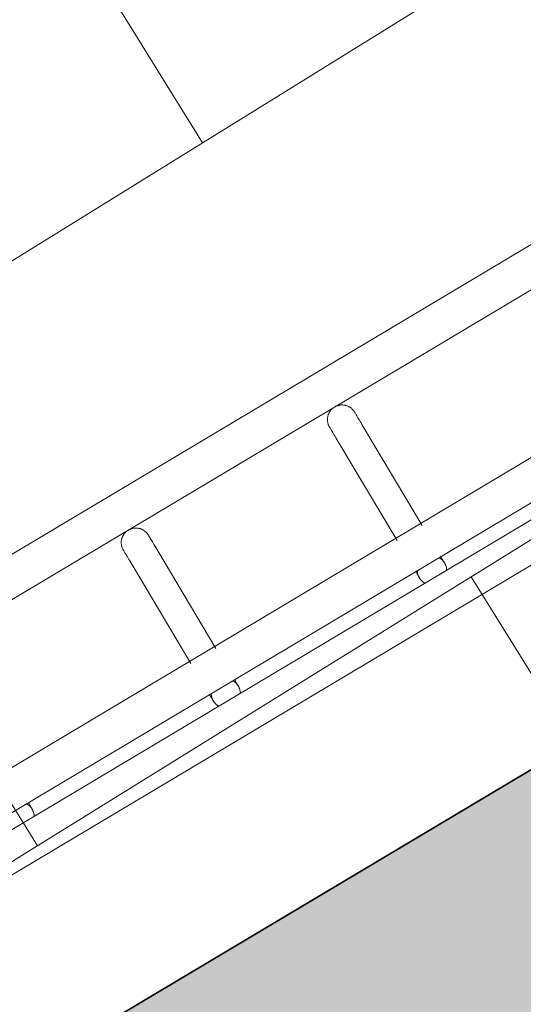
# Model space of a CAD drawing. Header units: metres. Extents: x 127444 to 127966, y 464485 to 464708.
# Tile 310 of 425: x 127924.558 to 127924.662, y 464650.285 to 464650.487. Entities that reach past the tile are written whole.
import ezdxf

# ---------------------------------------------------------------- set-up
doc = ezdxf.new("R2010")
doc.units = ezdxf.units.M
for name, color, linetype, lineweight in [('A-FLOR-HRAL', 11, 'Continuous', 9), ('B-WE-VH-VERHARDING_BETONSTRAATSTEEN-A-200', 8, 'Continuous', 9), ('N-WE-VH-VERHARDING_BETON-A', 252, 'Continuous', 18), ('N-WE-VH-VERHARDING_BETON-G', 252, 'Continuous', 35), ('S-BEAM', 12, 'Continuous', 9)]:
    doc.layers.add(name, color=color, linetype=linetype, lineweight=lineweight)

# ---------------------------------------------------------------- blocks, each defined once
blk = doc.blocks.new('34_22_B_BNP_Hekwerk_Integra_Schuin - Integra_Schuin_1000-4876941--2_00_00')
at = {"layer": 'A-FLOR-HRAL'}
for p, q in [((2736.98, 47.13), (-1956.09, 47.13)), ((-1956.09, 39.13), (2736.98, 39.13)), ((2736.97, 9.5), (-1956.09, 9.5)), ((-1956.09, 1.5), (2736.97, 1.5)), ((2736.97, -1.5), (-1956.09, -1.5)), ((-1956.09, -9.5), (2736.97, -9.5))]:
    blk.add_line(p, q, dxfattribs=at)
at = {"layer": 'S-BEAM'}
for p, q in [((431.79, 32.34), (431.79, 8.96)), ((431.79, 32.34), (431.79, 8.96)), ((431.79, 32.34), (431.79, 8.96)), ((431.79, 32.34), (431.79, 8.97)), ((437.79, 8.96), (437.79, 32.34)), ((437.79, 8.96), (437.79, 32.34)), ((437.79, 8.96), (437.79, 32.34)), ((437.79, 8.97), (437.79, 32.34)), ((481.19, 32.34), (481.19, 8.96)), ((481.19, 32.34), (481.19, 8.96)), ((481.19, 32.34), (481.19, 8.96)), ((481.19, 32.34), (481.19, 8.97)), ((487.19, 8.96), (487.19, 32.34)), ((487.19, 8.96), (487.19, 32.34)), ((487.19, 8.96), (487.19, 32.34)), ((487.19, 8.97), (487.19, 32.34))]:
    blk.add_line(p, q, dxfattribs=at)
at = {"layer": 'S-BEAM', "flags": 128}
for points in [[(431.79, 36.13), (431.79, 36.25), (431.8, 36.36), (431.81, 36.48), (431.83, 36.6), (431.85, 36.72), (431.88, 36.84), (431.91, 36.95), (431.94, 37.07), (431.98, 37.18), (432.03, 37.29), (432.08, 37.4), (432.13, 37.51), (432.19, 37.62), (432.25, 37.72), (432.31, 37.82), (432.38, 37.92), (432.46, 38.01), (432.53, 38.1), (432.61, 38.19), (432.7, 38.28), (432.79, 38.36), (432.88, 38.44), (432.97, 38.51), (433.07, 38.58), (433.17, 38.65), (433.27, 38.71), (433.38, 38.77), (433.48, 38.83), (433.59, 38.88), (433.7, 38.92), (433.82, 38.96), (433.93, 39), (434.04, 39.03), (434.16, 39.06), (434.28, 39.08), (434.4, 39.1), (434.52, 39.11), (434.64, 39.12), (434.76, 39.12), (434.88, 39.12), (435, 39.12), (435.12, 39.11), (435.24, 39.09), (435.35, 39.07), (435.47, 39.05), (435.59, 39.02), (435.7, 38.98), (435.82, 38.94), (435.93, 38.9), (436.04, 38.85), (436.15, 38.8), (436.25, 38.74), (436.36, 38.68), (436.46, 38.62), (436.55, 38.55), (436.65, 38.48), (436.74, 38.4), (436.83, 38.32), (436.92, 38.24), (437, 38.15), (437.08, 38.06), (437.16, 37.97), (437.23, 37.87), (437.3, 37.77), (437.36, 37.67), (437.42, 37.57), (437.48, 37.46), (437.53, 37.35), (437.57, 37.24), (437.62, 37.13), (437.65, 37.02), (437.69, 36.9), (437.72, 36.78), (437.74, 36.67), (437.76, 36.55), (437.77, 36.43), (437.78, 36.31), (437.79, 36.19), (437.79, 36.13)], [(431.83, 36.6), (431.85, 36.72), (431.88, 36.84), (431.91, 36.95), (431.94, 37.07), (431.98, 37.18), (432.03, 37.29), (432.08, 37.4), (432.13, 37.51), (432.19, 37.62), (432.25, 37.72), (432.31, 37.82), (432.38, 37.92), (432.46, 38.01), (432.53, 38.1), (432.61, 38.19), (432.7, 38.28), (432.79, 38.36), (432.88, 38.44), (432.97, 38.51), (433.07, 38.58), (433.17, 38.65), (433.27, 38.71), (433.38, 38.77), (433.48, 38.83), (433.59, 38.88), (433.7, 38.92), (433.82, 38.96), (433.93, 39), (434.04, 39.03), (434.16, 39.06), (434.28, 39.08), (434.4, 39.1), (434.52, 39.11), (434.64, 39.12), (434.76, 39.12), (434.88, 39.12), (435, 39.12), (435.12, 39.11), (435.24, 39.09), (435.35, 39.07), (435.47, 39.05), (435.59, 39.02), (435.7, 38.98), (435.82, 38.94), (435.93, 38.9), (436.04, 38.85), (436.15, 38.8), (436.25, 38.74), (436.36, 38.68), (436.46, 38.62), (436.55, 38.55), (436.65, 38.48), (436.74, 38.4), (436.83, 38.32), (436.92, 38.24), (437, 38.15), (437.08, 38.06), (437.16, 37.97), (437.23, 37.87), (437.3, 37.77), (437.36, 37.67), (437.42, 37.57), (437.48, 37.46), (437.53, 37.35), (437.57, 37.24), (437.62, 37.13), (437.65, 37.02), (437.69, 36.9), (437.72, 36.78), (437.74, 36.67), (437.76, 36.55), (437.77, 36.43), (437.78, 36.31), (437.79, 36.19), (437.79, 36.13)], [(481.19, 36.13), (481.19, 36.25), (481.2, 36.36), (481.21, 36.48), (481.23, 36.6), (481.25, 36.72), (481.27, 36.84), (481.31, 36.95), (481.34, 37.07), (481.38, 37.18), (481.43, 37.29), (481.47, 37.4), (481.53, 37.51), (481.59, 37.62), (481.65, 37.72), (481.71, 37.82), (481.78, 37.92), (481.86, 38.01), (481.93, 38.1), (482.01, 38.19), (482.1, 38.28), (482.19, 38.36), (482.28, 38.44), (482.37, 38.51), (482.47, 38.58), (482.57, 38.65), (482.67, 38.71), (482.77, 38.77), (482.88, 38.83), (482.99, 38.88), (483.1, 38.92), (483.21, 38.96), (483.33, 39), (483.44, 39.03), (483.56, 39.06), (483.68, 39.08), (483.8, 39.1), (483.92, 39.11), (484.04, 39.12), (484.16, 39.12), (484.28, 39.12), (484.4, 39.12), (484.52, 39.11), (484.63, 39.09), (484.75, 39.07), (484.87, 39.05), (484.99, 39.02), (485.1, 38.98), (485.22, 38.94), (485.33, 38.9), (485.44, 38.85), (485.55, 38.8), (485.65, 38.74), (485.75, 38.68), (485.86, 38.62), (485.95, 38.55), (486.05, 38.48), (486.14, 38.4), (486.23, 38.32), (486.32, 38.24), (486.4, 38.15), (486.48, 38.06), (486.56, 37.97), (486.63, 37.87), (486.7, 37.77), (486.76, 37.67), (486.82, 37.57), (486.87, 37.46), (486.93, 37.35), (486.97, 37.24), (487.02, 37.13), (487.05, 37.02), (487.09, 36.9), (487.12, 36.78), (487.14, 36.67), (487.16, 36.55), (487.17, 36.43), (487.18, 36.31), (487.19, 36.19), (487.19, 36.13)], [(481.23, 36.6), (481.25, 36.72), (481.27, 36.84), (481.31, 36.95), (481.34, 37.07), (481.38, 37.18), (481.43, 37.29), (481.47, 37.4), (481.53, 37.51), (481.59, 37.62), (481.65, 37.72), (481.71, 37.82), (481.78, 37.92), (481.86, 38.01), (481.93, 38.1), (482.01, 38.19), (482.1, 38.28), (482.19, 38.36), (482.28, 38.44), (482.37, 38.51), (482.47, 38.58), (482.57, 38.65), (482.67, 38.71), (482.77, 38.77), (482.88, 38.83), (482.99, 38.88), (483.1, 38.92), (483.21, 38.96), (483.33, 39), (483.44, 39.03), (483.56, 39.06), (483.68, 39.08), (483.8, 39.1), (483.92, 39.11), (484.04, 39.12), (484.16, 39.12), (484.28, 39.12), (484.4, 39.12), (484.52, 39.11), (484.63, 39.09), (484.75, 39.07), (484.87, 39.05), (484.99, 39.02), (485.1, 38.98), (485.22, 38.94), (485.33, 38.9), (485.44, 38.85), (485.55, 38.8), (485.65, 38.74), (485.75, 38.68), (485.86, 38.62), (485.95, 38.55), (486.05, 38.48), (486.14, 38.4), (486.23, 38.32), (486.32, 38.24), (486.4, 38.15), (486.48, 38.06), (486.56, 37.97), (486.63, 37.87), (486.7, 37.77), (486.76, 37.67), (486.82, 37.57), (486.87, 37.46), (486.93, 37.35), (486.97, 37.24), (487.02, 37.13), (487.05, 37.02), (487.09, 36.9), (487.12, 36.78), (487.14, 36.67), (487.16, 36.55), (487.17, 36.43), (487.18, 36.31), (487.19, 36.19), (487.19, 36.13)], [(431.79, 32.34), (431.79, 32.75), (431.79, 33.15), (431.79, 33.52), (431.79, 33.87), (431.79, 34.2), (431.79, 34.5), (431.79, 34.78), (431.79, 35.03), (431.79, 35.26), (431.79, 35.46), (431.79, 35.64), (431.79, 35.78), (431.79, 35.91), (431.79, 36), (431.79, 36.07), (431.79, 36.11), (431.79, 36.13)], [(431.79, 36.13), (431.79, 36.11), (431.79, 36.07), (431.79, 36), (431.79, 35.91), (431.79, 35.79), (431.79, 35.64), (431.79, 35.46), (431.79, 35.26), (431.79, 35.04), (431.79, 34.78), (431.79, 34.51), (431.79, 34.2), (431.79, 33.88), (431.79, 33.53), (431.79, 33.16), (431.79, 32.76), (431.79, 32.34), (431.79, 32.34)], [(437.79, 32.34), (437.79, 32.75), (437.79, 33.15), (437.79, 33.52), (437.79, 33.87), (437.79, 34.2), (437.79, 34.5), (437.79, 34.78), (437.79, 35.03), (437.79, 35.26), (437.79, 35.46), (437.79, 35.64), (437.79, 35.78), (437.79, 35.91), (437.79, 36), (437.79, 36.07), (437.79, 36.11), (437.79, 36.13)], [(437.79, 36.13), (437.79, 36.11), (437.79, 36.07), (437.79, 36), (437.79, 35.91), (437.79, 35.79), (437.79, 35.64), (437.79, 35.46), (437.79, 35.26), (437.79, 35.04), (437.79, 34.78), (437.79, 34.51), (437.79, 34.2), (437.79, 33.88), (437.79, 33.53), (437.79, 33.16), (437.79, 32.76), (437.79, 32.34), (437.79, 32.34)], [(437.79, 33.52), (437.79, 33.87), (437.79, 34.2), (437.79, 34.5), (437.79, 34.78), (437.79, 35.03), (437.79, 35.26), (437.79, 35.46), (437.79, 35.64), (437.79, 35.78), (437.79, 35.91), (437.79, 36), (437.79, 36.07), (437.79, 36.11), (437.79, 36.13)], [(437.79, 36.13), (437.79, 36.11), (437.79, 36.07), (437.79, 36), (437.79, 35.91), (437.79, 35.79), (437.79, 35.64), (437.79, 35.46), (437.79, 35.26), (437.79, 35.04), (437.79, 34.78), (437.79, 34.51), (437.79, 34.2), (437.79, 33.88), (437.79, 33.53)], [(481.19, 32.34), (481.19, 32.75), (481.19, 33.15), (481.19, 33.52), (481.19, 33.87), (481.19, 34.2), (481.19, 34.5), (481.19, 34.78), (481.19, 35.03), (481.19, 35.26), (481.19, 35.46), (481.19, 35.64), (481.19, 35.78), (481.19, 35.91), (481.19, 36), (481.19, 36.07), (481.19, 36.11), (481.19, 36.13)], [(481.19, 36.13), (481.19, 36.11), (481.19, 36.07), (481.19, 36), (481.19, 35.91), (481.19, 35.79), (481.19, 35.64), (481.19, 35.46), (481.19, 35.26), (481.19, 35.04), (481.19, 34.78), (481.19, 34.51), (481.19, 34.2), (481.19, 33.88), (481.19, 33.53), (481.19, 33.16), (481.19, 32.76), (481.19, 32.34), (481.19, 32.34)], [(487.19, 32.34), (487.19, 32.75), (487.19, 33.15), (487.19, 33.52), (487.19, 33.87), (487.19, 34.2), (487.19, 34.5), (487.19, 34.78), (487.19, 35.03), (487.19, 35.26), (487.19, 35.46), (487.19, 35.64), (487.19, 35.78), (487.19, 35.91), (487.19, 36), (487.19, 36.07), (487.19, 36.11), (487.19, 36.13)], [(487.19, 36.13), (487.19, 36.11), (487.19, 36.07), (487.19, 36), (487.19, 35.91), (487.19, 35.79), (487.19, 35.64), (487.19, 35.46), (487.19, 35.26), (487.19, 35.04), (487.19, 34.78), (487.19, 34.51), (487.19, 34.2), (487.19, 33.88), (487.19, 33.53), (487.19, 33.16), (487.19, 32.76), (487.19, 32.34), (487.19, 32.34)], [(487.19, 33.52), (487.19, 33.87), (487.19, 34.2), (487.19, 34.5), (487.19, 34.78), (487.19, 35.03), (487.19, 35.26), (487.19, 35.46), (487.19, 35.64), (487.19, 35.78), (487.19, 35.91), (487.19, 36), (487.19, 36.07), (487.19, 36.11), (487.19, 36.13)], [(487.19, 36.13), (487.19, 36.11), (487.19, 36.07), (487.19, 36), (487.19, 35.91), (487.19, 35.79), (487.19, 35.64), (487.19, 35.46), (487.19, 35.26), (487.19, 35.04), (487.19, 34.78), (487.19, 34.51), (487.19, 34.2), (487.19, 33.88), (487.19, 33.53)], [(431.79, 32.34), (431.79, 32.75), (431.79, 33.15), (431.79, 33.52), (431.79, 33.87), (431.79, 34.2)], [(431.79, 34.2), (431.79, 33.88), (431.79, 33.53), (431.79, 33.16), (431.79, 32.76), (431.79, 32.34), (431.79, 32.34)], [(481.19, 32.34), (481.19, 32.75), (481.19, 33.15), (481.19, 33.52), (481.19, 33.87), (481.19, 34.2)], [(481.19, 34.2), (481.19, 33.88), (481.19, 33.53), (481.19, 33.16), (481.19, 32.76), (481.19, 32.34), (481.19, 32.34)], [(388.39, 0), (388.39, -0.12), (388.38, -0.24), (388.37, -0.36), (388.35, -0.48), (388.33, -0.6)], [(388.39, 0), (388.39, -0.12), (388.38, -0.24), (388.37, -0.36), (388.35, -0.48), (388.33, -0.6)], [(388.39, 1.58), (388.39, 1.38), (388.39, 1.19), (388.39, 1.02), (388.39, 0.86), (388.39, 0.71), (388.39, 0.58), (388.39, 0.46), (388.39, 0.35), (388.39, 0.26), (388.39, 0.18), (388.39, 0.12), (388.39, 0.07), (388.39, 0.03), (388.39, 0.01), (388.39, 0)], [(388.39, 1.58), (388.39, 1.38), (388.39, 1.19), (388.39, 1.02), (388.39, 0.86), (388.39, 0.71), (388.39, 0.58), (388.39, 0.46), (388.39, 0.35), (388.39, 0.26), (388.39, 0.18), (388.39, 0.12), (388.39, 0.07), (388.39, 0.03), (388.39, 0.01), (388.39, 0)], [(388.39, 0), (388.39, 0.01), (388.39, 0.03), (388.39, 0.06), (388.39, 0.11), (388.39, 0.18), (388.39, 0.26), (388.39, 0.35), (388.39, 0.46), (388.39, 0.58), (388.39, 0.71), (388.39, 0.86), (388.39, 1.02), (388.39, 1.19), (388.39, 1.37), (388.39, 1.57)], [(388.39, 0), (388.39, 0.01), (388.39, 0.03), (388.39, 0.06), (388.39, 0.11), (388.39, 0.18), (388.39, 0.26), (388.39, 0.35), (388.39, 0.46), (388.39, 0.58), (388.39, 0.71), (388.39, 0.86), (388.39, 1.02), (388.39, 1.19), (388.39, 1.37), (388.39, 1.57)], [(431.79, 1.58), (431.79, 1.38), (431.79, 1.19), (431.79, 1.02), (431.79, 0.86), (431.79, 0.71), (431.79, 0.58), (431.79, 0.46), (431.79, 0.35), (431.79, 0.26), (431.79, 0.18), (431.79, 0.12), (431.79, 0.07), (431.79, 0.03), (431.79, 0.01), (431.79, 0)], [(431.79, 1.58), (431.79, 1.38), (431.79, 1.19), (431.79, 1.02), (431.79, 0.86), (431.79, 0.71), (431.79, 0.58), (431.79, 0.46), (431.79, 0.35), (431.79, 0.26), (431.79, 0.18), (431.79, 0.12), (431.79, 0.07), (431.79, 0.03), (431.79, 0.01), (431.79, 0)], [(431.79, 0), (431.79, 0.01), (431.79, 0.03), (431.79, 0.06), (431.79, 0.11), (431.79, 0.18), (431.79, 0.26), (431.79, 0.35), (431.79, 0.46), (431.79, 0.58), (431.79, 0.71), (431.79, 0.86), (431.79, 1.02), (431.79, 1.19), (431.79, 1.37), (431.79, 1.57)], [(431.79, 0), (431.79, 0.01), (431.79, 0.03), (431.79, 0.06), (431.79, 0.11), (431.79, 0.18), (431.79, 0.26), (431.79, 0.35), (431.79, 0.46), (431.79, 0.58), (431.79, 0.71), (431.79, 0.86), (431.79, 1.02), (431.79, 1.19), (431.79, 1.37), (431.79, 1.57)], [(431.84, -0.54), (431.82, -0.42), (431.8, -0.3), (431.8, -0.18), (431.79, -0.06), (431.79, 0)], [(431.84, -0.54), (431.82, -0.42), (431.8, -0.3), (431.8, -0.18), (431.79, -0.06), (431.79, 0)], [(437.79, 0), (437.79, -0.12), (437.78, -0.24), (437.77, -0.36), (437.75, -0.48), (437.73, -0.6)], [(437.79, 0), (437.79, -0.12), (437.78, -0.24), (437.77, -0.36), (437.75, -0.48), (437.73, -0.6)], [(437.79, 1.58), (437.79, 1.38), (437.79, 1.19), (437.79, 1.02), (437.79, 0.86), (437.79, 0.71), (437.79, 0.58), (437.79, 0.46), (437.79, 0.35), (437.79, 0.26), (437.79, 0.18), (437.79, 0.12), (437.79, 0.07), (437.79, 0.03), (437.79, 0.01), (437.79, 0)], [(437.79, 1.58), (437.79, 1.38), (437.79, 1.19), (437.79, 1.02), (437.79, 0.86), (437.79, 0.71), (437.79, 0.58), (437.79, 0.46), (437.79, 0.35), (437.79, 0.26), (437.79, 0.18), (437.79, 0.12), (437.79, 0.07), (437.79, 0.03), (437.79, 0.01), (437.79, 0)], [(437.79, 0), (437.79, 0.01), (437.79, 0.03), (437.79, 0.06), (437.79, 0.11), (437.79, 0.18), (437.79, 0.26), (437.79, 0.35), (437.79, 0.46), (437.79, 0.58), (437.79, 0.71), (437.79, 0.86), (437.79, 1.02), (437.79, 1.19), (437.79, 1.37), (437.79, 1.57)], [(437.79, 0), (437.79, 0.01), (437.79, 0.03), (437.79, 0.06), (437.79, 0.11), (437.79, 0.18), (437.79, 0.26), (437.79, 0.35), (437.79, 0.46), (437.79, 0.58), (437.79, 0.71), (437.79, 0.86), (437.79, 1.02), (437.79, 1.19), (437.79, 1.37), (437.79, 1.57)], [(481.19, 1.58), (481.19, 1.38), (481.19, 1.19), (481.19, 1.02), (481.19, 0.86), (481.19, 0.71), (481.19, 0.58), (481.19, 0.46), (481.19, 0.35), (481.19, 0.26), (481.19, 0.18), (481.19, 0.12), (481.19, 0.07), (481.19, 0.03), (481.19, 0.01), (481.19, 0)], [(481.19, 1.58), (481.19, 1.38), (481.19, 1.19), (481.19, 1.02), (481.19, 0.86), (481.19, 0.71), (481.19, 0.58), (481.19, 0.46), (481.19, 0.35), (481.19, 0.26), (481.19, 0.18), (481.19, 0.12), (481.19, 0.07), (481.19, 0.03), (481.19, 0.01), (481.19, 0)], [(481.19, 0), (481.19, 0.01), (481.19, 0.03), (481.19, 0.06), (481.19, 0.11), (481.19, 0.18), (481.19, 0.26), (481.19, 0.35), (481.19, 0.46), (481.19, 0.58), (481.19, 0.71), (481.19, 0.86), (481.19, 1.02), (481.19, 1.19), (481.19, 1.37), (481.19, 1.57)], [(481.19, 0), (481.19, 0.01), (481.19, 0.03), (481.19, 0.06), (481.19, 0.11), (481.19, 0.18), (481.19, 0.26), (481.19, 0.35), (481.19, 0.46), (481.19, 0.58), (481.19, 0.71), (481.19, 0.86), (481.19, 1.02), (481.19, 1.19), (481.19, 1.37), (481.19, 1.57)], [(481.24, -0.54), (481.22, -0.42), (481.2, -0.3), (481.19, -0.18), (481.19, -0.06), (481.19, 0)], [(481.24, -0.54), (481.22, -0.42), (481.2, -0.3), (481.19, -0.18), (481.19, -0.06), (481.19, 0)], [(487.19, 0), (487.19, -0.12), (487.18, -0.24), (487.17, -0.36), (487.15, -0.48), (487.13, -0.6)], [(487.19, 0), (487.19, -0.12), (487.18, -0.24), (487.17, -0.36), (487.15, -0.48), (487.13, -0.6)], [(487.19, 1.58), (487.19, 1.38), (487.19, 1.19), (487.19, 1.02), (487.19, 0.86), (487.19, 0.71), (487.19, 0.58), (487.19, 0.46), (487.19, 0.35), (487.19, 0.26), (487.19, 0.18), (487.19, 0.12), (487.19, 0.07), (487.19, 0.03), (487.19, 0.01), (487.19, 0)], [(487.19, 1.58), (487.19, 1.38), (487.19, 1.19), (487.19, 1.02), (487.19, 0.86), (487.19, 0.71), (487.19, 0.58), (487.19, 0.46), (487.19, 0.35), (487.19, 0.26), (487.19, 0.18), (487.19, 0.12), (487.19, 0.07), (487.19, 0.03), (487.19, 0.01), (487.19, 0)], [(487.19, 0), (487.19, 0.01), (487.19, 0.03), (487.19, 0.06), (487.19, 0.11), (487.19, 0.18), (487.19, 0.26), (487.19, 0.35), (487.19, 0.46), (487.19, 0.58), (487.19, 0.71), (487.19, 0.86), (487.19, 1.02), (487.19, 1.19), (487.19, 1.37), (487.19, 1.57)], [(487.19, 0), (487.19, 0.01), (487.19, 0.03), (487.19, 0.06), (487.19, 0.11), (487.19, 0.18), (487.19, 0.26), (487.19, 0.35), (487.19, 0.46), (487.19, 0.58), (487.19, 0.71), (487.19, 0.86), (487.19, 1.02), (487.19, 1.19), (487.19, 1.37), (487.19, 1.57)], [(432.22, -1.55), (432.16, -1.44), (432.1, -1.34), (432.05, -1.23)], [(432.22, -1.55), (432.16, -1.44), (432.1, -1.34), (432.05, -1.23)], [(481.62, -1.55), (481.56, -1.44), (481.5, -1.34), (481.45, -1.23)], [(481.62, -1.55), (481.56, -1.44), (481.5, -1.34), (481.45, -1.23)]]:
    blk.add_lwpolyline(points, dxfattribs=at)
at = {"layer": 'S-BEAM'}
for centre, start, end in [((385.39, 0), 0, 30), ((385.39, 0), 330, 0), ((385.39, 0), 0, 15), ((385.39, 0), 345, 0), ((434.79, 0), 150, 180), ((434.79, 0), 165, 180), ((434.79, 0), 180, 210), ((434.79, 0), 180, 195), ((434.79, 0), 0, 30), ((434.79, 0), 330, 0), ((434.79, 0), 0, 15), ((434.79, 0), 345, 0), ((484.19, 0), 150, 180), ((484.19, 0), 165, 180), ((484.19, 0), 180, 210), ((484.19, 0), 180, 195), ((484.19, 0), 0, 30), ((484.19, 0), 330, 0), ((484.19, 0), 0, 15), ((484.19, 0), 345, 0)]:
    blk.add_arc(centre, 3, start, end, dxfattribs=at)

msp = doc.modelspace()

# ---------------------------------------------------------------- hatches: boundary and pattern name
at = {"layer": 'B-WE-VH-VERHARDING_BETONSTRAATSTEEN-A-200'}
h = msp.add_hatch(dxfattribs=at)
h.set_pattern_fill('AVH-BSS_KEIFORMAAT_ELLEBOOG-SO', color=256, angle=1, pattern_type=2)
h.set_pattern_definition([(31.81611, (127908.58607, 464613.06392), (0.03386772, 0.14457862), [0.315, -0.105]), (301.81611, (127908.47536, 464613.24236), (0.03386772, 0.14457862), [0.315, -0.105])])
h.paths.add_polyline_path([(127940.57923, 464651.66311), (127937.65926, 464649.92134), (127938.01786, 464649.32017), (127940.93783, 464651.06194)], flags=16)
h.paths.add_polyline_path([(127944.2228, 464653.02142), (127943.8642, 464653.62259), (127940.94423, 464651.88083), (127941.30283, 464651.27966)], flags=16)
edge = h.paths.add_edge_path(flags=16)
edge.add_arc((127917.88105, 464700.47107), 0.4, 30.8149, 210.8149)
edge.add_line((127917.53752, 464700.26616), (127921.37951, 464693.82496))
edge.add_arc((127921.72304, 464694.02987), 0.4, 210.8149, 390.8149)
edge.add_line((127922.06657, 464694.23477), (127918.22458, 464700.67597))
edge = h.paths.add_edge_path()
edge.add_line((127929.24995, 464697.53579), (127928.80329, 464697.26935))
edge.add_line((127928.80329, 464697.26935), (127928.62665, 464697.56548))
edge.add_line((127928.62665, 464697.56548), (127924.41416, 464695.05272))
edge.add_line((127924.41416, 464695.05272), (127919.91876, 464702.589))
edge.add_arc((127922.49521, 464704.12585), 3, 146.6578, 210.81611, ccw=False)
edge.add_line((127919.989, 464705.77476), (127913.63025, 464701.98178))
edge.add_arc((127913.33915, 464701.57526), 0.5, 30.8162, 54.3942, ccw=False)
edge.add_line((127913.76856, 464701.8314), (127919.60859, 464692.04091))
edge.add_arc((127919.17411, 464691.7839), 0.50481, -52.9525, 30.6058, ccw=False)
edge.add_line((127919.47824, 464691.381), (127915.65218, 464689.09885))
edge.add_line((127915.65218, 464689.09885), (127916.2004, 464688.17979))
edge.add_line((127916.2004, 464688.17979), (127915.59923, 464687.82119))
edge.add_line((127915.59923, 464687.82119), (127915.05101, 464688.74026))
edge.add_line((127915.05101, 464688.74026), (127913.20424, 464687.63872))
edge.add_line((127913.20424, 464687.63872), (127914.89256, 464684.76207))
edge.add_line((127914.89256, 464684.76207), (127915.59184, 464684.79392))
edge.add_line((127915.59184, 464684.79392), (127915.63332, 464683.88302))
edge.add_line((127915.63332, 464683.88302), (127917.341, 464684.90122))
edge.add_line((127917.341, 464684.90122), (127916.77749, 464685.84591))
edge.add_line((127916.77749, 464685.84591), (127917.37866, 464686.20451))
edge.add_line((127917.37866, 464686.20451), (127918.50568, 464684.31512))
edge.add_line((127918.50568, 464684.31512), (127917.90451, 464683.95652))
edge.add_line((127917.90451, 464683.95652), (127919.08277, 464681.98124))
edge.add_line((127919.08277, 464681.98124), (127919.68394, 464682.33984))
edge.add_line((127919.68394, 464682.33984), (127921.4257, 464679.41987))
edge.add_line((127921.4257, 464679.41987), (127920.82453, 464679.06127))
edge.add_line((127920.82453, 464679.06127), (127922.00279, 464677.08599))
edge.add_line((127922.00279, 464677.08599), (127922.60396, 464677.44459))
edge.add_line((127922.60396, 464677.44459), (127923.73098, 464675.5552))
edge.add_line((127923.73098, 464675.5552), (127923.12981, 464675.1966))
edge.add_line((127923.12981, 464675.1966), (127924.61544, 464672.70603))
edge.add_line((127924.61544, 464672.70603), (127925.21661, 464673.06463))
edge.add_line((127925.21661, 464673.06463), (127926.34363, 464671.17523))
edge.add_line((127926.34363, 464671.17523), (127927.82926, 464668.68467))
edge.add_line((127927.82926, 464668.68467), (127928.95628, 464666.79527))
edge.add_line((127928.95628, 464666.79527), (127930.44191, 464664.30471))
edge.add_line((127930.44191, 464664.30471), (127931.56893, 464662.41531))
edge.add_line((127931.56893, 464662.41531), (127930.96776, 464662.05671))
edge.add_line((127930.96776, 464662.05671), (127932.45339, 464659.56615))
edge.add_line((127932.45339, 464659.56615), (127933.05456, 464659.92475))
edge.add_line((127933.05456, 464659.92475), (127934.18159, 464658.03535))
edge.add_line((127934.18159, 464658.03535), (127933.58041, 464657.67675))
edge.add_line((127933.58041, 464657.67675), (127933.90059, 464657.13999))
edge.add_line((127933.90059, 464657.13999), (127935.47222, 464658.07747))
edge.add_line((127935.47222, 464658.07747), (127936.59925, 464656.18808))
edge.add_line((127936.59925, 464656.18808), (127934.70986, 464655.06105))
edge.add_line((127934.70986, 464655.06105), (127933.96704, 464656.30634))
edge.add_line((127933.96704, 464656.30634), (127931.26177, 464654.69264))
edge.add_line((127931.26177, 464654.69264), (127931.62037, 464654.09147))
edge.add_line((127931.62037, 464654.09147), (127931.0192, 464653.73287))
edge.add_line((127931.0192, 464653.73287), (127930.66068, 464654.33409))
edge.add_line((127930.66068, 464654.33409), (127926.95213, 464652.12194))
edge.add_line((127926.95213, 464652.12194), (127930.18506, 464645.46298))
edge.add_line((127930.18506, 464645.46298), (127936.19927, 464649.05046))
edge.add_line((127936.19927, 464649.05046), (127936.55787, 464648.44929))
edge.add_line((127936.55787, 464648.44929), (127921.0133, 464639.17694))
edge.add_line((127921.0133, 464639.17694), (127920.84681, 464639.45605))
edge.add_line((127920.84681, 464639.45605), (127918.35625, 464637.97043))
edge.add_line((127918.35625, 464637.97043), (127918.90695, 464637.0472))
edge.add_line((127918.90695, 464637.0472), (127917.01756, 464635.92018))
edge.add_line((127917.01756, 464635.92018), (127916.46685, 464636.8434))
edge.add_line((127916.46685, 464636.8434), (127913.97628, 464635.35778))
edge.add_line((127913.97628, 464635.35778), (127914.14278, 464635.07866))
edge.add_line((127914.14278, 464635.07866), (127912.25338, 464633.95164))
edge.add_line((127912.25338, 464633.95164), (127915.11458, 464629.155))
edge.add_line((127915.11458, 464629.155), (127902.72187, 464621.76273))
edge.add_line((127902.72187, 464621.76273), (127903.5901, 464620.30719))
edge.add_line((127903.5901, 464620.30719), (127904.08821, 464620.60432))
edge.add_line((127904.08821, 464620.60432), (127904.44681, 464620.00315))
edge.add_line((127904.44681, 464620.00315), (127903.9487, 464619.70602))
edge.add_line((127903.9487, 464619.70602), (127905.69046, 464616.78605))
edge.add_line((127905.69046, 464616.78605), (127906.18858, 464617.08317))
edge.add_line((127906.18858, 464617.08317), (127906.54718, 464616.482))
edge.add_line((127906.54718, 464616.482), (127906.04906, 464616.18488))
edge.add_line((127906.04906, 464616.18488), (127907.79083, 464613.2649))
edge.add_line((127907.79083, 464613.2649), (127908.28894, 464613.56203))
edge.add_line((127908.28894, 464613.56203), (127908.58607, 464613.06392))
edge.add_line((127908.58607, 464613.06392), (127911.67781, 464614.90814))
edge.add_line((127911.67781, 464614.90814), (127911.38068, 464615.40625))
edge.add_line((127911.38068, 464615.40625), (127922.07294, 464621.78419))
edge.add_line((127922.07294, 464621.78419), (127922.37006, 464621.28608))
edge.add_line((127922.37006, 464621.28608), (127924.86063, 464622.7717))
edge.add_line((127924.86063, 464622.7717), (127924.5635, 464623.26982))
edge.add_line((127924.5635, 464623.26982), (127926.4529, 464624.39684))
edge.add_line((127926.4529, 464624.39684), (127926.75002, 464623.89873))
edge.add_line((127926.75002, 464623.89873), (127929.24059, 464625.38436))
edge.add_line((127929.24059, 464625.38436), (127928.94347, 464625.88247))
edge.add_line((127928.94347, 464625.88247), (127930.83286, 464627.00949))
edge.add_line((127930.83286, 464627.00949), (127931.12999, 464626.51138))
edge.add_line((127931.12999, 464626.51138), (127933.62055, 464627.99701))
edge.add_line((127933.62055, 464627.99701), (127933.32343, 464628.49512))
edge.add_line((127933.32343, 464628.49512), (127935.21282, 464629.62214))
edge.add_line((127935.21282, 464629.62214), (127935.50995, 464629.12403))
edge.add_line((127935.50995, 464629.12403), (127938.00051, 464630.60966))
edge.add_line((127938.00051, 464630.60966), (127937.96978, 464630.66119))
edge.add_line((127937.96978, 464630.66119), (127938.61389, 464631.0454))
edge.add_line((127938.61389, 464631.0454), (127938.3475, 464631.49198))
edge.add_line((127938.3475, 464631.49198), (127938.94867, 464631.85058))
edge.add_line((127938.94867, 464631.85058), (127939.21506, 464631.404))
edge.add_line((127939.21506, 464631.404), (127942.99385, 464633.65805))
edge.add_line((127942.99385, 464633.65805), (127942.72746, 464634.10463))
edge.add_line((127942.72746, 464634.10463), (127943.32863, 464634.46323))
edge.add_line((127943.32863, 464634.46323), (127943.59502, 464634.01665))
edge.add_line((127943.59502, 464634.01665), (127947.37381, 464636.2707))
edge.add_line((127947.37381, 464636.2707), (127947.10742, 464636.71728))
edge.add_line((127947.10742, 464636.71728), (127947.70859, 464637.07588))
edge.add_line((127947.70859, 464637.07588), (127947.97498, 464636.6293))
edge.add_line((127947.97498, 464636.6293), (127951.75377, 464638.88335))
edge.add_line((127951.75377, 464638.88335), (127951.48738, 464639.32993))
edge.add_line((127951.48738, 464639.32993), (127952.08855, 464639.68853))
edge.add_line((127952.08855, 464639.68853), (127952.35494, 464639.24195))
edge.add_line((127952.35494, 464639.24195), (127956.13373, 464641.496))
edge.add_line((127956.13373, 464641.496), (127955.86734, 464641.94258))
edge.add_line((127955.86734, 464641.94258), (127956.46851, 464642.30118))
edge.add_line((127956.46851, 464642.30118), (127956.7349, 464641.8546))
edge.add_line((127956.7349, 464641.8546), (127960.51369, 464644.10865))
edge.add_line((127960.51369, 464644.10865), (127960.2473, 464644.55523))
edge.add_line((127960.2473, 464644.55523), (127960.69389, 464644.82162))
edge.add_line((127960.69389, 464644.82162), (127959.27999, 464647.19196))
edge.add_line((127959.27999, 464647.19196), (127958.8334, 464646.92557))
edge.add_line((127958.8334, 464646.92557), (127958.47477, 464647.52678))
edge.add_line((127958.47477, 464647.52678), (127958.92142, 464647.79309))
edge.add_line((127958.92142, 464647.79309), (127958.87527, 464647.87041))
edge.add_line((127958.87527, 464647.87041), (127958.83663, 464647.84737))
edge.add_line((127958.83663, 464647.84737), (127958.29873, 464648.74912))
edge.add_line((127958.29873, 464648.74912), (127958.3374, 464648.77219))
edge.add_line((127958.3374, 464648.77219), (127958.29125, 464648.84946))
edge.add_line((127958.29125, 464648.84946), (127957.84469, 464648.58308))
edge.add_line((127957.84469, 464648.58308), (127957.48609, 464649.18425))
edge.add_line((127957.48609, 464649.18425), (127957.93268, 464649.45064))
edge.add_line((127957.93268, 464649.45064), (127955.52494, 464653.48708))
edge.add_line((127955.52494, 464653.48708), (127955.07836, 464653.22069))
edge.add_line((127955.07836, 464653.22069), (127954.71976, 464653.82186))
edge.add_line((127954.71976, 464653.82186), (127955.16635, 464654.08825))
edge.add_line((127955.16635, 464654.08825), (127952.76374, 464658.1161))
edge.add_line((127952.76374, 464658.1161), (127952.31714, 464657.8497))
edge.add_line((127952.31714, 464657.8497), (127951.95854, 464658.45088))
edge.add_line((127951.95854, 464658.45088), (127952.40514, 464658.71727))
edge.add_line((127952.40514, 464658.71727), (127950.1511, 464662.49607))
edge.add_line((127950.1511, 464662.49607), (127949.70449, 464662.22967))
edge.add_line((127949.70449, 464662.22967), (127949.34589, 464662.83084))
edge.add_line((127949.34589, 464662.83084), (127949.79248, 464663.09722))
edge.add_line((127949.79248, 464663.09722), (127947.53848, 464666.87604))
edge.add_line((127947.53848, 464666.87604), (127947.09184, 464666.60963))
edge.add_line((127947.09184, 464666.60963), (127946.73324, 464667.2108))
edge.add_line((127946.73324, 464667.2108), (127947.17983, 464667.47719))
edge.add_line((127947.17983, 464667.47719), (127944.92584, 464671.25601))
edge.add_line((127944.92584, 464671.25601), (127944.47919, 464670.98959))
edge.add_line((127944.47919, 464670.98959), (127944.12059, 464671.59076))
edge.add_line((127944.12059, 464671.59076), (127944.56722, 464671.85717))
edge.add_line((127944.56722, 464671.85717), (127942.31317, 464675.63596))
edge.add_line((127942.31317, 464675.63596), (127941.86654, 464675.36955))
edge.add_line((127941.86654, 464675.36955), (127941.50794, 464675.97072))
edge.add_line((127941.50794, 464675.97072), (127941.9546, 464676.23715))
edge.add_line((127941.9546, 464676.23715), (127939.7005, 464680.01591))
edge.add_line((127939.7005, 464680.01591), (127939.25413, 464679.74965))
edge.add_line((127939.25413, 464679.74965), (127938.89514, 464680.35059))
edge.add_line((127938.89514, 464680.35059), (127939.34202, 464680.61716))
edge.add_line((127939.34202, 464680.61716), (127937.08788, 464684.39589))
edge.add_line((127937.08788, 464684.39589), (127936.64124, 464684.12947))
edge.add_line((127936.64124, 464684.12947), (127936.28264, 464684.73064))
edge.add_line((127936.28264, 464684.73064), (127936.7293, 464684.99708))
edge.add_line((127936.7293, 464684.99708), (127934.47522, 464688.77585))
edge.add_line((127934.47522, 464688.77585), (127934.02859, 464688.50943))
edge.add_line((127934.02859, 464688.50943), (127933.66999, 464689.1106))
edge.add_line((127933.66999, 464689.1106), (127934.11664, 464689.37703))
edge.add_line((127934.11664, 464689.37703), (127931.8626, 464693.15582))
edge.add_line((127931.8626, 464693.15582), (127931.41594, 464692.88939))
edge.add_line((127931.41594, 464692.88939), (127931.05734, 464693.49056))
edge.add_line((127931.05734, 464693.49056), (127931.504, 464693.75699))
edge.add_line((127931.504, 464693.75699), (127929.24995, 464697.53579))
h.paths.add_polyline_path([(127958.14957, 464648.76494), (127958.25263, 464648.82642), (127958.88274, 464647.77007), (127958.77968, 464647.7086)], flags=17)
h = msp.add_hatch(dxfattribs=at)
h.set_pattern_fill('AVH-BSS_KEIFORMAAT_ELLEBOOG-SO', color=256, angle=1, pattern_type=2)
h.set_pattern_definition([(1, (2e-09, 52.72539), (0.103151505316, 0.106816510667), [0.315, -0.105]), (271, (-0.00367, 52.93536), (0.103151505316, 0.106816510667), [0.315, -0.105])])
h.paths.add_polyline_path([(127936.64375, 464648.50051), (127936.28515, 464649.10169), (127925.97936, 464642.95427), (127922.55986, 464648.68687), (127922.86045, 464648.86617), (127922.50185, 464649.46734), (127917.3531, 464646.39611), (127917.30336, 464647.21519), (127916.60409, 464647.18334), (127916.70418, 464644.98562), (127917.40346, 464645.01746), (127917.37714, 464645.59537), (127918.05108, 464645.99738), (127921.47058, 464640.26478), (127920.6547, 464639.77811), (127921.0133, 464639.17694)], flags=17)
h.paths.add_polyline_path([(127906.47784, 464630.50653), (127906.11925, 464631.1077), (127904.22985, 464629.98067), (127904.58845, 464629.3795)], flags=16)
h.paths.add_polyline_path([(127914.14278, 464635.07866), (127913.78418, 464635.67983), (127911.89478, 464634.55281), (127912.25338, 464633.95164)], flags=17)
h.paths.add_polyline_path([(127936.64375, 464648.50051), (127936.28515, 464649.10169), (127925.97936, 464642.95427), (127922.55986, 464648.68687), (127922.86045, 464648.86617), (127922.50185, 464649.46734), (127917.3531, 464646.39611), (127917.30336, 464647.21519), (127916.60409, 464647.18334), (127916.70418, 464644.98562), (127917.40346, 464645.01746), (127917.37714, 464645.59537), (127918.05108, 464645.99738), (127921.47058, 464640.26478), (127920.6547, 464639.77811), (127921.0133, 464639.17694)], flags=17)
edge = h.paths.add_edge_path(flags=16)
edge.add_arc((127906.61302, 464696.42456), 0.40001, 2.991, 182.2395)
edge.add_line((127906.21332, 464696.40893), (127906.72019, 464685.30208))
edge.add_arc((127907.11886, 464685.34036), 0.4005, 185.4842, 359.7384)
edge.add_line((127907.51936, 464685.33853), (127907.01249, 464696.44544))
edge = h.paths.add_edge_path()
edge.add_line((127915.6825, 464667.41804), (127916.38177, 464667.44989))
edge.add_line((127916.38177, 464667.44989), (127916.21855, 464671.03351))
edge.add_line((127916.21855, 464671.03351), (127915.51928, 464671.00166))
edge.add_line((127915.51928, 464671.00166), (127915.41918, 464673.19938))
edge.add_line((127915.41918, 464673.19938), (127916.11846, 464673.23123))
edge.add_line((127916.11846, 464673.23123), (127915.98254, 464676.21547))
edge.add_line((127915.98254, 464676.21547), (127915.28327, 464676.18363))
edge.add_line((127915.28327, 464676.18363), (127915.12857, 464679.58011))
edge.add_line((127915.12857, 464679.58011), (127915.82785, 464679.61195))
edge.add_line((127915.82785, 464679.61195), (127915.69193, 464682.5962))
edge.add_line((127915.69193, 464682.5962), (127914.99266, 464682.56435))
edge.add_line((127914.99266, 464682.56435), (127914.89029, 464684.81202))
edge.add_line((127914.89029, 464684.81202), (127913.20424, 464687.63872))
edge.add_line((127913.20424, 464687.63872), (127910.65997, 464686.12114))
edge.add_arc((127910.40161, 464686.54922), 0.50001, 182.6082, 301.1127, ccw=False)
edge.add_line((127909.90212, 464686.52647), (127909.31543, 464699.40799))
edge.add_line((127909.31543, 464699.40799), (127903.79014, 464696.11216))
edge.add_line((127903.79014, 464696.11216), (127904.50289, 464680.46465))
edge.add_line((127904.50289, 464680.46465), (127899.60241, 464680.24141))
edge.add_line((127899.60241, 464680.24141), (127899.92236, 464673.19029))
edge.add_line((127899.92236, 464673.19029), (127899.34297, 464673.1639))
edge.add_line((127899.34297, 464673.1639), (127899.50737, 464669.58033))
edge.add_line((127899.50737, 464669.58033), (127900.08677, 464669.60672))
edge.add_line((127900.08677, 464669.60672), (127900.18686, 464667.409))
edge.add_line((127900.18686, 464667.409), (127899.60746, 464667.38261))
edge.add_line((127899.60746, 464667.38261), (127899.77068, 464663.79899))
edge.add_line((127899.77068, 464663.79899), (127900.35008, 464663.82538))
edge.add_line((127900.35008, 464663.82538), (127900.45017, 464661.62766))
edge.add_line((127900.45017, 464661.62766), (127899.87077, 464661.60127))
edge.add_line((127899.87077, 464661.60127), (127900.03861, 464658.01786))
edge.add_line((127900.03861, 464658.01786), (127900.61801, 464658.04425))
edge.add_line((127900.61801, 464658.04425), (127900.71348, 464655.84631))
edge.add_line((127900.71348, 464655.84631), (127900.13408, 464655.81992))
edge.add_line((127900.13408, 464655.81992), (127900.2973, 464652.2363))
edge.add_line((127900.2973, 464652.2363), (127900.8767, 464652.26269))
edge.add_line((127900.8767, 464652.26269), (127900.9768, 464650.06497))
edge.add_line((127900.9768, 464650.06497), (127900.3974, 464650.03858))
edge.add_line((127900.3974, 464650.03858), (127900.56061, 464646.45496))
edge.add_line((127900.56061, 464646.45496), (127901.14001, 464646.48135))
edge.add_line((127901.14001, 464646.48135), (127901.76673, 464632.72094))
edge.add_line((127901.76673, 464632.72094), (127901.18733, 464632.69455))
edge.add_line((127901.18733, 464632.69455), (127901.35055, 464629.11093))
edge.add_line((127901.35055, 464629.11093), (127901.92995, 464629.13732))
edge.add_line((127901.92995, 464629.13732), (127902.03004, 464626.9396))
edge.add_line((127902.03004, 464626.9396), (127901.45064, 464626.91321))
edge.add_line((127901.45064, 464626.91321), (127901.58097, 464624.05164))
edge.add_line((127901.58097, 464624.05164), (127902.16037, 464624.07803))
edge.add_line((127902.16037, 464624.07803), (127902.19222, 464623.37876))
edge.add_line((127902.19222, 464623.37876), (127901.7694, 464623.3595))
edge.add_line((127901.7694, 464623.3595), (127902.72187, 464621.76273))
edge.add_line((127902.72187, 464621.76273), (127915.11458, 464629.155))
edge.add_line((127915.11458, 464629.155), (127912.25338, 464633.95164))
edge.add_line((127912.25338, 464633.95164), (127914.14278, 464635.07866))
edge.add_line((127914.14278, 464635.07866), (127913.97628, 464635.35778))
edge.add_line((127913.97628, 464635.35778), (127916.46685, 464636.8434))
edge.add_line((127916.46685, 464636.8434), (127915.89053, 464637.80957))
edge.add_line((127915.89053, 464637.80957), (127917.77993, 464638.9366))
edge.add_line((127917.77993, 464638.9366), (127918.35625, 464637.97043))
edge.add_line((127918.35625, 464637.97043), (127920.84681, 464639.45605))
edge.add_line((127920.84681, 464639.45605), (127920.6547, 464639.77811))
edge.add_line((127920.6547, 464639.77811), (127921.47058, 464640.26478))
edge.add_line((127921.47058, 464640.26478), (127918.05038, 464646.00075))
edge.add_line((127918.05038, 464646.00075), (127917.37714, 464645.59537))
edge.add_line((127917.37714, 464645.59537), (127917.40346, 464645.01746))
edge.add_line((127917.40346, 464645.01746), (127916.70418, 464644.98562))
edge.add_line((127916.70418, 464644.98562), (127916.60409, 464647.18334))
edge.add_line((127916.60409, 464647.18334), (127917.18349, 464647.20973))
edge.add_line((127917.18349, 464647.20973), (127917.15193, 464647.90268))
edge.add_line((127917.15193, 464647.90268), (127916.57253, 464647.87629))
edge.add_line((127916.57253, 464647.87629), (127916.47243, 464650.07401))
edge.add_line((127916.47243, 464650.07401), (127917.17171, 464650.10586))
edge.add_line((127917.17171, 464650.10586), (127917.00849, 464653.68948))
edge.add_line((127917.00849, 464653.68948), (127916.30922, 464653.65763))
edge.add_line((127916.30922, 464653.65763), (127916.21781, 464655.85575))
edge.add_line((127916.21781, 464655.85575), (127916.0459, 464659.43897))
edge.add_line((127916.0459, 464659.43897), (127915.94581, 464661.6367))
edge.add_line((127915.94581, 464661.6367), (127915.78259, 464665.22032))
edge.add_line((127915.78259, 464665.22032), (127915.6825, 464667.41804))
h = msp.add_hatch(dxfattribs=at)
h.set_pattern_fill('AVH-BSS_KEIFORMAAT_ELLEBOOG-SO', color=256, scale=0.1, angle=1, pattern_type=2)
h.set_pattern_definition([(31.7793, (127922.68755, 464649.15602), (0.0339605, 0.144557), [0.315, -0.105]), (301.7793, (127922.57696, 464649.33454), (0.0339605, 0.144557), [0.315, -0.105])])
h.paths.add_polyline_path([(127924.56403, 464650.27534), (127925.10741, 464650.59736), (127924.93944, 464650.92136), (127922.50215, 464649.46752), (127922.68755, 464649.15602), (127924.14266, 464650.02399)])
at = {"layer": 'N-WE-VH-VERHARDING_BETON-A'}
h = msp.add_hatch(color=256, dxfattribs=at)
h.dxf.hatch_style = 1
edge = h.paths.add_edge_path()
edge.add_line((127921.64988, 464639.96419), (127917.87178, 464646.29796))
edge.add_line((127917.87178, 464646.29796), (127917.89329, 464646.31079))
edge.add_line((127917.89329, 464646.31079), (127917.94448, 464646.22489))
edge.add_arc((127917.96595, 464646.23769), 0.025, 210.8161, 300.8161)
edge.add_line((127917.97876, 464646.21622), (127918.15361, 464646.32086))
edge.add_arc((127918.13771, 464646.34015), 0.025, 309.4891, 390.8161)
edge.add_line((127918.15918, 464646.35296), (127918.10796, 464646.43884))
edge.add_line((127918.10796, 464646.43884), (127922.27326, 464648.92344))
edge.add_line((127922.27326, 464648.92344), (127922.32444, 464648.83754))
edge.add_arc((127922.34591, 464648.85034), 0.025, 210.8161, 300.8161)
edge.add_line((127922.35872, 464648.82887), (127922.4446, 464648.8801))
edge.add_line((127922.4446, 464648.8801), (127922.53048, 464648.93133))
edge.add_line((127922.53048, 464648.93133), (127922.53915, 464648.96561))
edge.add_line((127922.53915, 464648.96561), (127922.49432, 464649.04075))
edge.add_line((127922.49432, 464649.04075), (127925.10741, 464650.59736))
edge.add_line((127925.10741, 464650.59736), (127926.69124, 464647.32345))
edge.add_line((127926.69124, 464647.32345), (127928.32509, 464643.94613))
edge.add_line((127928.32509, 464643.94613), (127926.26601, 464642.71772))
edge.add_line((127926.26601, 464642.71772), (127926.21479, 464642.8036))
edge.add_arc((127926.19332, 464642.7908), 0.025, 30.8161, 120.8161)
edge.add_line((127926.18051, 464642.81227), (127926.09463, 464642.76104))
edge.add_line((127926.09463, 464642.76104), (127926.00445, 464642.70725))
edge.add_arc((127926.02475, 464642.68753), 0.0283, 135.8356, 195.7966)
edge.add_line((127925.99752, 464642.67983), (127926.05131, 464642.58965))
edge.add_line((127926.05131, 464642.58965), (127921.88605, 464640.10507))
edge.add_line((127921.88605, 464640.10507), (127921.83226, 464640.19525))
edge.add_arc((127921.81255, 464640.17495), 0.0283, 45.8356, 105.7966)
edge.add_line((127921.80484, 464640.20218), (127921.62449, 464640.0946))
edge.add_arc((127921.64479, 464640.07488), 0.0283, 135.8356, 195.7966)
edge.add_line((127921.61756, 464640.06718), (127921.67135, 464639.977))
edge.add_line((127921.67135, 464639.977), (127921.64988, 464639.96419))

# ---------------------------------------------------------------- linework, layer by layer
at = {"layer": 'N-WE-VH-VERHARDING_BETON-G', "flags": 128}
msp.add_lwpolyline([(127922.35872, 464648.82887), (127922.4446, 464648.8801), (127922.53048, 464648.93133), (127922.53915, 464648.96561), (127922.49432, 464649.04075), (127925.10741, 464650.59736), (127926.69124, 464647.32345), (127928.32509, 464643.94613), (127926.26601, 464642.71772), (127926.21479, 464642.8036, 0.414214), (127926.18051, 464642.81227), (127926.09463, 464642.76104), (127926.00445, 464642.70725, 0.267767), (127925.99752, 464642.67983), (127926.05131, 464642.58965), (127921.88605, 464640.10507)], format="xyb", dxfattribs=at)

# ---------------------------------------------------------------- block references
at = {"layer": 'A-FLOR-HRAL', "xscale": 0.001, "yscale": 0.001, "zscale": 0.001, "rotation": 30.81638242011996}
msp.add_blockref('34_22_B_BNP_Hekwerk_Integra_Schuin - Integra_Schuin_1000-4876941--2_00_00', (127924.22744, 464650.12595), dxfattribs=at)

doc.saveas('drawing.dxf')
